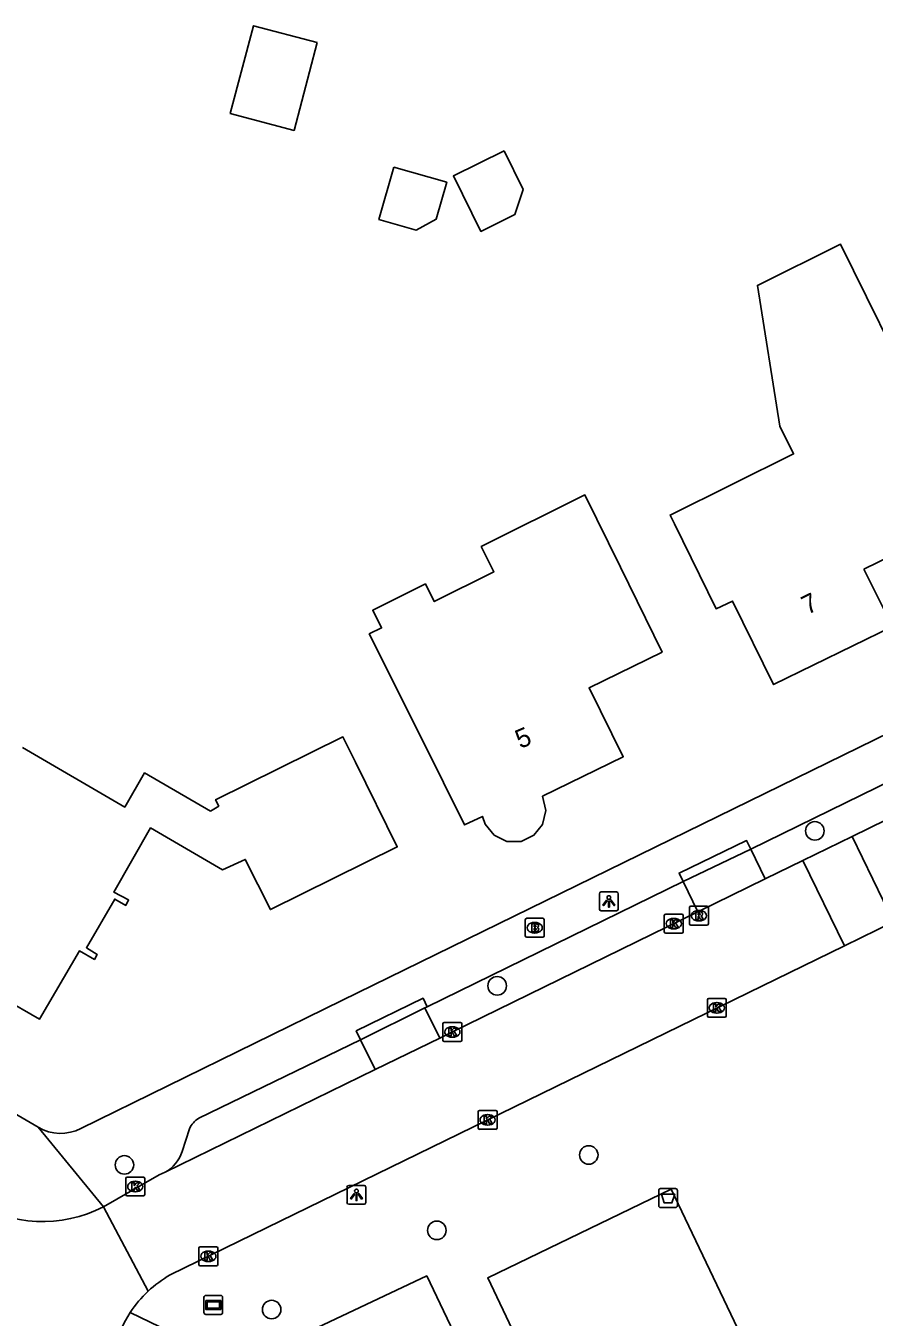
# Model space of a CAD drawing. Extents: x 160457 to 162082, y 388340 to 389736.
# Drawn here: x 161142.2 to 161187, y 388506.4 to 388574.7 of the extents above; entities that cross this region are included whole.
import ezdxf

# ---------------------------------------------------------------- set-up
doc = ezdxf.new("R2010")
doc.units = 0
for name, color, linetype in [('IMGEO_Afvalbak', 7, 'Continuous'), ('IMGEO_Boom', 7, 'Continuous'), ('IMGEO_Brandkraan', 7, 'Continuous'), ('IMGEO_Groenvoorziening', 7, 'Continuous'), ('IMGEO_Kolk', 7, 'Continuous'), ('IMGEO_Lichtpunt', 7, 'Continuous'), ('IMGEO_Pand', 7, 'Continuous'), ('IMGEO_Pand_nummerreeks', 7, 'Continuous'), ('IMGEO_Parkeervlak_open', 7, 'Continuous'), ('IMGEO_Rijbaan_lokaal_open', 7, 'Continuous'), ('IMGEO_Rioolput', 7, 'Continuous'), ('IMGEO_Straatnaambord', 7, 'Continuous'), ('IMGEO_Voetpad_open', 7, 'Continuous')]:
    doc.layers.add(name, color=color, linetype=linetype)

msp = doc.modelspace()

# ---------------------------------------------------------------- linework, layer by layer
at = {"layer": 'IMGEO_Afvalbak'}
for p, q in [((161175.648, 388512.29), (161175.648, 388513.09)), ((161175.648, 388513.09), (161175.648, 388512.29)), ((161175.748, 388513.19), (161176.538, 388513.19)), ((161176.538, 388513.19), (161175.748, 388513.19)), ((161176.638, 388513.09), (161176.638, 388512.29)), ((161176.638, 388512.29), (161176.638, 388513.09)), ((161176.538, 388512.19), (161175.748, 388512.19)), ((161175.748, 388512.19), (161176.538, 388512.19))]:
    msp.add_line(p, q, dxfattribs=at)
msp.add_lwpolyline([(161175.791, 388512.904), (161176.495, 388512.904), (161176.346, 388512.434), (161175.94, 388512.434), (161175.791, 388512.904)], dxfattribs=at)
for centre, start, end in [((161175.748, 388513.09), 90, 180), ((161175.748, 388513.09), 90, 180), ((161176.538, 388513.09), 0, 90), ((161176.538, 388513.09), 360, 90), ((161175.748, 388512.29), 180, 270), ((161175.748, 388512.29), 180, 270), ((161176.538, 388512.29), 270, 0), ((161176.538, 388512.29), 270, 0)]:
    msp.add_arc(centre, 0.1, start, end, dxfattribs=at)
at = {"layer": 'IMGEO_Boom'}
for centre in [(161183.906, 388532.106), (161167.108, 388523.913), (161147.398, 388514.443), (161171.952, 388514.968), (161163.917, 388510.98), (161155.182, 388506.794)]:
    msp.add_circle(centre, 0.489, dxfattribs=at)
at = {"layer": 'IMGEO_Brandkraan'}
for p, q in [((161168.593, 388526.56), (161168.593, 388527.412)), ((161168.668, 388527.486), (161169.52, 388527.486)), ((161169.081, 388527.266), (161169.106, 388527.266)), ((161169.594, 388527.412), (161169.594, 388526.56)), ((161169.52, 388526.486), (161168.668, 388526.486)), ((161169.104, 388526.706), (161169.079, 388526.706))]:
    msp.add_line(p, q, dxfattribs=at)
for points in [[(161168.593, 388526.56), (161168.593, 388527.412)], [(161168.668, 388527.486), (161169.52, 388527.486)], [(161168.941, 388527.186), (161168.941, 388526.786), (161169.154, 388526.786)], [(161169.172, 388527.186), (161168.941, 388527.186)], [(161169.12, 388527.105), (161169.066, 388527.105), (161169.066, 388527.029)], [(161169.594, 388527.412), (161169.594, 388526.56)], [(161169.52, 388526.486), (161168.668, 388526.486)], [(161169.066, 388527.029), (161169.119, 388527.029)], [(161169.128, 388526.953), (161169.066, 388526.953), (161169.066, 388526.872)], [(161169.066, 388526.872), (161169.128, 388526.872)]]:
    msp.add_lwpolyline(points, dxfattribs=at)
for centre, radius, start, end in [((161168.67, 388527.41), 0.0765, 91.55205, 178.44795), ((161168.67, 388527.41), 0.0765, 91.55205, 178.44795), ((161169.121, 388527.067), 0.0379, 267.82845, 90.93552), ((161169.176, 388527.041), 0.145, 59.4692, 91.53667), ((161169.201, 388527.088), 0.0922, 285.51372, 58.15012), ((161169.518, 388527.41), 0.0765, 1.55205, 88.44795), ((161169.518, 388527.41), 0.0765, 1.55205, 88.44795), ((161168.67, 388526.562), 0.0765, 181.55205, 268.44795), ((161168.67, 388526.562), 0.0765, 181.55205, 268.44795), ((161169.129, 388526.912), 0.0404, 269.87594, 90.50774), ((161169.16, 388527.037), 0.251, 268.66757, 293.53466), ((161169.206, 388526.896), 0.105, 301.31148, 78.98903), ((161169.518, 388526.562), 0.0765, 271.55205, 358.44795), ((161169.518, 388526.562), 0.0765, 271.55205, 358.44795)]:
    msp.add_arc(centre, radius, start, end, dxfattribs=at)
for centre, major_axis, ratio, start_param, end_param in [((161169.08, 388526.986), (-0.387, 0.002), 0.722429, 4.712389, 7.853982), ((161169.105, 388526.986), (-0.39, 0.002), 0.717154, 1.570796, 4.712389)]:
    msp.add_ellipse(centre, major_axis=major_axis, ratio=ratio, start_param=start_param, end_param=end_param, dxfattribs=at)
at = {"layer": 'IMGEO_Groenvoorziening'}
for points in [[(161180.938, 388503.439), (161173.832, 388500), (161171.23, 388498.741), (161170.631, 388500), (161166.605, 388508.47), (161176.307, 388513.153), (161180.938, 388503.439)], [(161147.709, 388506.645), (161153.424, 388503.876), (161163.381, 388508.57), (161167.471, 388500), (161169.592, 388495.555), (161157.084, 388489.672), (161152.131, 388500), (161150.693, 388502.998), (161146.879, 388504.807)]]:
    msp.add_lwpolyline(points, dxfattribs=at)
at = {"layer": 'IMGEO_Kolk'}
for p, q in [((161175.946, 388526.776), (161175.946, 388527.628)), ((161176.021, 388527.702), (161176.873, 388527.702)), ((161176.434, 388527.482), (161176.459, 388527.482)), ((161176.947, 388527.628), (161176.947, 388526.776)), ((161176.873, 388526.702), (161176.021, 388526.702)), ((161176.457, 388526.922), (161176.432, 388526.922)), ((161178.221, 388522.324), (161178.221, 388523.176)), ((161178.296, 388523.25), (161179.148, 388523.25)), ((161178.709, 388523.03), (161178.734, 388523.03)), ((161179.222, 388523.176), (161179.222, 388522.324)), ((161178.732, 388522.47), (161178.707, 388522.47)), ((161164.236, 388521.047), (161164.236, 388521.899)), ((161164.311, 388521.973), (161165.163, 388521.973)), ((161164.724, 388521.753), (161164.749, 388521.753)), ((161165.237, 388521.899), (161165.237, 388521.047)), ((161179.148, 388522.25), (161178.296, 388522.25)), ((161165.163, 388520.973), (161164.311, 388520.973)), ((161164.747, 388521.193), (161164.722, 388521.193)), ((161166.102, 388516.398), (161166.102, 388517.25)), ((161166.177, 388517.324), (161167.029, 388517.324)), ((161166.59, 388517.104), (161166.615, 388517.104)), ((161167.103, 388517.25), (161167.103, 388516.398)), ((161167.029, 388516.324), (161166.177, 388516.324)), ((161166.613, 388516.544), (161166.588, 388516.544)), ((161147.47, 388512.875), (161147.47, 388513.727)), ((161147.545, 388513.801), (161148.397, 388513.801)), ((161147.958, 388513.581), (161147.983, 388513.581)), ((161148.471, 388513.727), (161148.471, 388512.875)), ((161148.397, 388512.801), (161147.545, 388512.801)), ((161147.981, 388513.021), (161147.956, 388513.021)), ((161151.334, 388509.183), (161151.334, 388510.035)), ((161151.409, 388510.109), (161152.261, 388510.109)), ((161152.335, 388510.035), (161152.335, 388509.183)), ((161151.822, 388509.889), (161151.847, 388509.889)), ((161152.261, 388509.109), (161151.409, 388509.109)), ((161151.845, 388509.329), (161151.82, 388509.329))]:
    msp.add_line(p, q, dxfattribs=at)
for points in [[(161175.946, 388526.776), (161175.946, 388527.628)], [(161176.021, 388527.702), (161176.873, 388527.702)], [(161176.267, 388527.402), (161176.39, 388527.402), (161176.39, 388527.251), (161176.52, 388527.402), (161176.684, 388527.402), (161176.538, 388527.251), (161176.691, 388527.002), (161176.539, 388527.002), (161176.454, 388527.166), (161176.39, 388527.099), (161176.39, 388527.002), (161176.267, 388527.002), (161176.267, 388527.402)], [(161176.947, 388527.628), (161176.947, 388526.776)], [(161176.873, 388526.702), (161176.021, 388526.702)], [(161178.221, 388522.324), (161178.221, 388523.176)], [(161178.296, 388523.25), (161179.148, 388523.25)], [(161179.222, 388523.176), (161179.222, 388522.324)], [(161178.542, 388522.95), (161178.665, 388522.95), (161178.665, 388522.799), (161178.795, 388522.95), (161178.959, 388522.95), (161178.813, 388522.799), (161178.966, 388522.55), (161178.814, 388522.55), (161178.729, 388522.714), (161178.665, 388522.647), (161178.665, 388522.55), (161178.542, 388522.55), (161178.542, 388522.95)], [(161164.236, 388521.047), (161164.236, 388521.899)], [(161164.311, 388521.973), (161165.163, 388521.973)], [(161164.557, 388521.673), (161164.68, 388521.673), (161164.68, 388521.522), (161164.81, 388521.673), (161164.974, 388521.673), (161164.828, 388521.522), (161164.981, 388521.273), (161164.829, 388521.273), (161164.744, 388521.437), (161164.68, 388521.37), (161164.68, 388521.273), (161164.557, 388521.273), (161164.557, 388521.673)], [(161165.237, 388521.899), (161165.237, 388521.047)], [(161179.148, 388522.25), (161178.296, 388522.25)], [(161165.163, 388520.973), (161164.311, 388520.973)], [(161166.102, 388516.398), (161166.102, 388517.25)], [(161166.177, 388517.324), (161167.029, 388517.324)], [(161166.423, 388517.024), (161166.546, 388517.024), (161166.546, 388516.873), (161166.676, 388517.024), (161166.84, 388517.024), (161166.694, 388516.873), (161166.847, 388516.624), (161166.695, 388516.624), (161166.61, 388516.788), (161166.546, 388516.721), (161166.546, 388516.624), (161166.423, 388516.624), (161166.423, 388517.024)], [(161167.103, 388517.25), (161167.103, 388516.398)], [(161167.029, 388516.324), (161166.177, 388516.324)], [(161147.47, 388512.875), (161147.47, 388513.727)], [(161147.545, 388513.801), (161148.397, 388513.801)], [(161147.791, 388513.501), (161147.914, 388513.501), (161147.914, 388513.35), (161148.044, 388513.501), (161148.208, 388513.501), (161148.062, 388513.35), (161148.215, 388513.101), (161148.063, 388513.101), (161147.978, 388513.265), (161147.914, 388513.198), (161147.914, 388513.101), (161147.791, 388513.101), (161147.791, 388513.501)], [(161148.471, 388513.727), (161148.471, 388512.875)], [(161148.397, 388512.801), (161147.545, 388512.801)], [(161151.334, 388509.183), (161151.334, 388510.035)], [(161151.409, 388510.109), (161152.261, 388510.109)], [(161152.335, 388510.035), (161152.335, 388509.183)], [(161151.655, 388509.809), (161151.778, 388509.809), (161151.778, 388509.658), (161151.908, 388509.809), (161152.072, 388509.809), (161151.926, 388509.658), (161152.079, 388509.409), (161151.927, 388509.409), (161151.842, 388509.573), (161151.778, 388509.506), (161151.778, 388509.409), (161151.655, 388509.409), (161151.655, 388509.809)], [(161152.261, 388509.109), (161151.409, 388509.109)]]:
    msp.add_lwpolyline(points, dxfattribs=at)
for centre, start, end in [((161176.023, 388527.626), 91.55205, 178.44795), ((161176.023, 388527.626), 91.55205, 178.44795), ((161176.871, 388527.626), 1.55205, 88.44795), ((161176.871, 388527.626), 1.55205, 88.44795), ((161176.023, 388526.778), 181.55205, 268.44795), ((161176.023, 388526.778), 181.55205, 268.44795), ((161176.871, 388526.778), 271.55205, 358.44795), ((161176.871, 388526.778), 271.55205, 358.44795), ((161178.298, 388523.174), 91.55205, 178.44795), ((161178.298, 388523.174), 91.55205, 178.44795), ((161179.146, 388523.174), 1.55205, 88.44795), ((161179.146, 388523.174), 1.55205, 88.44795), ((161178.298, 388522.326), 181.55205, 268.44795), ((161178.298, 388522.326), 181.55205, 268.44795), ((161179.146, 388522.326), 271.55205, 358.44795), ((161179.146, 388522.326), 271.55205, 358.44795), ((161164.313, 388521.897), 91.55205, 178.44795), ((161164.313, 388521.897), 91.55205, 178.44795), ((161165.161, 388521.897), 1.55205, 88.44795), ((161165.161, 388521.897), 1.55205, 88.44795), ((161164.313, 388521.049), 181.55205, 268.44795), ((161164.313, 388521.049), 181.55205, 268.44795), ((161165.161, 388521.049), 271.55205, 358.44795), ((161165.161, 388521.049), 271.55205, 358.44795), ((161166.179, 388517.248), 91.55205, 178.44795), ((161166.179, 388517.248), 91.55205, 178.44795), ((161167.027, 388517.248), 1.55205, 88.44795), ((161167.027, 388517.248), 1.55205, 88.44795), ((161166.179, 388516.4), 181.55205, 268.44795), ((161166.179, 388516.4), 181.55205, 268.44795), ((161167.027, 388516.4), 271.55205, 358.44795), ((161167.027, 388516.4), 271.55205, 358.44795), ((161147.547, 388513.725), 91.55205, 178.44795), ((161147.547, 388513.725), 91.55205, 178.44795), ((161148.395, 388513.725), 1.55205, 88.44795), ((161148.395, 388513.725), 1.55205, 88.44795), ((161147.547, 388512.877), 181.55205, 268.44795), ((161147.547, 388512.877), 181.55205, 268.44795), ((161148.395, 388512.877), 271.55205, 358.44795), ((161148.395, 388512.877), 271.55205, 358.44795), ((161151.411, 388510.033), 91.55205, 178.44795), ((161151.411, 388510.033), 91.55205, 178.44795), ((161152.259, 388510.033), 1.55205, 88.44795), ((161152.259, 388510.033), 1.55205, 88.44795), ((161151.411, 388509.185), 181.55205, 268.44795), ((161151.411, 388509.185), 181.55205, 268.44795), ((161152.259, 388509.185), 271.55205, 358.44795), ((161152.259, 388509.185), 271.55205, 358.44795)]:
    msp.add_arc(centre, 0.0765, start, end, dxfattribs=at)
for centre, major_axis, ratio, start_param, end_param in [((161176.433, 388527.202), (-0.387, 0.002), 0.722429, 4.712389, 7.853982), ((161176.458, 388527.202), (-0.39, 0.002), 0.717154, 1.570796, 4.712389), ((161178.708, 388522.75), (-0.387, 0.002), 0.722429, 4.712389, 7.853982), ((161178.733, 388522.75), (-0.39, 0.002), 0.717154, 1.570796, 4.712389), ((161164.723, 388521.473), (-0.387, 0.002), 0.722429, 4.712389, 7.853982), ((161164.748, 388521.473), (-0.39, 0.002), 0.717154, 1.570796, 4.712389), ((161166.589, 388516.824), (-0.387, 0.002), 0.722429, 4.712389, 7.853982), ((161166.614, 388516.824), (-0.39, 0.002), 0.717154, 1.570796, 4.712389), ((161147.957, 388513.301), (-0.387, 0.002), 0.722429, 4.712389, 7.853982), ((161147.982, 388513.301), (-0.39, 0.002), 0.717154, 1.570796, 4.712389), ((161151.821, 388509.609), (-0.387, 0.002), 0.722429, 4.712389, 7.853982), ((161151.846, 388509.609), (-0.39, 0.002), 0.717154, 1.570796, 4.712389)]:
    msp.add_ellipse(centre, major_axis=major_axis, ratio=ratio, start_param=start_param, end_param=end_param, dxfattribs=at)
at = {"layer": 'IMGEO_Lichtpunt'}
for p, q in [((161172.516, 388528.782), (161172.516, 388527.975)), ((161172.516, 388528.782), (161172.516, 388527.975)), ((161173.418, 388528.877), (161172.61, 388528.877)), ((161173.418, 388528.877), (161172.61, 388528.877)), ((161173.512, 388527.975), (161173.512, 388528.782)), ((161173.512, 388527.975), (161173.512, 388528.782)), ((161172.61, 388527.881), (161173.418, 388527.881)), ((161172.61, 388527.881), (161173.418, 388527.881)), ((161159.167, 388513.264), (161159.167, 388512.457)), ((161159.167, 388513.264), (161159.167, 388512.457)), ((161160.069, 388513.359), (161159.261, 388513.359)), ((161160.069, 388513.359), (161159.261, 388513.359)), ((161160.163, 388512.457), (161160.163, 388513.264)), ((161160.163, 388512.457), (161160.163, 388513.264)), ((161159.261, 388512.363), (161160.069, 388512.363)), ((161159.261, 388512.363), (161160.069, 388512.363))]:
    msp.add_line(p, q, dxfattribs=at)
for points in [[(161172.89, 388528.446), (161172.929, 388528.418), (161172.741, 388528.156), (161172.703, 388528.183), (161172.89, 388528.446)], [(161172.992, 388528.398), (161173.039, 388528.398), (161173.039, 388528.076), (161172.992, 388528.076), (161172.992, 388528.398)], [(161173.102, 388528.418), (161173.14, 388528.445), (161173.327, 388528.183), (161173.288, 388528.155), (161173.102, 388528.418)], [(161159.541, 388512.928), (161159.58, 388512.9), (161159.392, 388512.638), (161159.354, 388512.665), (161159.541, 388512.928)], [(161159.643, 388512.88), (161159.69, 388512.88), (161159.69, 388512.558), (161159.643, 388512.558), (161159.643, 388512.88)], [(161159.753, 388512.9), (161159.791, 388512.927), (161159.978, 388512.665), (161159.939, 388512.637), (161159.753, 388512.9)]]:
    msp.add_lwpolyline(points, dxfattribs=at)
for centre in [(161173.015, 388528.58), (161159.666, 388513.062)]:
    msp.add_circle(centre, 0.0994, dxfattribs=at)
for centre, start, end in [((161172.61, 388528.782), 90, 180), ((161172.61, 388528.782), 90, 180), ((161173.418, 388528.782), 0, 90), ((161173.418, 388528.782), 0, 90), ((161172.61, 388527.975), 180, 270), ((161172.61, 388527.975), 180, 270), ((161173.418, 388527.975), 270, 0), ((161173.418, 388527.975), 270, 360), ((161159.261, 388513.264), 90, 180), ((161159.261, 388513.264), 90, 180), ((161160.069, 388513.264), 0, 90), ((161160.069, 388513.264), 0, 90), ((161159.261, 388512.457), 180, 270), ((161159.261, 388512.457), 180, 270), ((161160.069, 388512.457), 270, 0), ((161160.069, 388512.457), 270, 360)]:
    msp.add_arc(centre, 0.0946, start, end, dxfattribs=at)
at = {"layer": 'IMGEO_Pand'}
for points in [[(161157.587, 388573.796), (161156.364, 388569.154), (161152.995, 388570.041), (161154.217, 388574.683), (161157.587, 388573.796)], [(161167.477, 388568.067), (161168.484, 388566.032), (161168.039, 388564.698), (161166.247, 388563.812), (161164.798, 388566.742), (161167.477, 388568.067)], [(161161.646, 388567.215), (161164.444, 388566.412), (161163.882, 388564.455), (161162.829, 388563.878), (161160.851, 388564.445), (161161.646, 388567.215)], [(161186.5, 388545.948), (161192.346, 388548.811), (161190.129, 388553.293), (161189.408, 388554.751), (161185.265, 388563.128), (161180.865, 388560.953), (161182.051, 388553.517), (161182.781, 388552.04), (161176.254, 388548.812), (161176.484, 388548.343), (161178.682, 388543.852), (161179.555, 388544.264), (161181.725, 388539.842), (161188.011, 388542.916), (161186.5, 388545.948)], [(161163.154, 388536.898), (161165.388, 388532.424), (161166.323, 388532.871), (161166.478, 388532.471), (161166.946, 388531.883), (161167.624, 388531.54), (161168.382, 388531.54), (161169.048, 388531.875), (161169.511, 388532.451), (161169.684, 388533.18), (161169.512, 388533.937), (161173.774, 388536.031), (161171.97, 388539.67), (161175.828, 388541.559), (161173.624, 388546.047), (161171.744, 388549.874), (161166.269, 388547.14), (161166.933, 388545.812), (161163.779, 388544.238), (161163.316, 388545.168), (161160.525, 388543.775), (161160.991, 388542.845), (161160.344, 388542.523), (161163.154, 388536.898)], [(161151.945, 388533.15), (161152.389, 388533.415), (161152.221, 388533.755), (161158.954, 388537.077), (161159.611, 388535.746), (161161.826, 388531.256), (161155.113, 388527.947), (161153.784, 388530.6), (161152.576, 388530.056), (161148.782, 388532.264), (161146.831, 388528.874), (161147.621, 388528.46), (161147.469, 388528.167), (161146.887, 388528.5), (161145.387, 388525.924), (161145.964, 388525.567), (161145.806, 388525.309), (161145.017, 388525.763), (161142.908, 388522.153), (161140.947, 388523.282)], [(161142.007, 388536.51), (161147.41, 388533.369), (161148.461, 388535.176), (161151.945, 388533.15)]]:
    msp.add_lwpolyline(points, dxfattribs=at)
at = {"layer": 'IMGEO_Parkeervlak_open'}
for points in [[(161180.514, 388531.148), (161181.286, 388529.568)], [(161177.727, 388527.828), (161176.947, 388529.423)], [(161163.288, 388522.747), (161164.068, 388521.148)], [(161160.657, 388519.483), (161159.885, 388521.063)]]:
    msp.add_lwpolyline(points, dxfattribs=at)
at = {"layer": 'IMGEO_Rijbaan_lokaal_open'}
for points in [[(161185.88, 388531.814), (161192.14, 388534.875)], [(161183.275, 388530.541), (161185.88, 388531.814)], [(161185.88, 388531.814), (161188.072, 388527.303)], [(161181.286, 388529.568), (161183.275, 388530.541)], [(161183.275, 388530.541), (161185.466, 388526.031)], [(161177.727, 388527.828), (161181.286, 388529.568)], [(161164.068, 388521.148), (161164.711, 388521.462), (161177.727, 388527.828)], [(161188.072, 388527.303), (161185.466, 388526.031)], [(161185.466, 388526.031), (161149.819, 388508.627)], [(161160.657, 388519.483), (161164.068, 388521.148)], [(161149.545, 388514.058), (161160.657, 388519.483)], [(161146.287, 388512.229), (161149.241, 388513.911), (161149.545, 388514.058)], [(161148.649, 388507.759), (161146.287, 388512.229)]]:
    msp.add_lwpolyline(points, dxfattribs=at)
for centre, radius, start, end in [((161143.078, 388518.427), 6.979, 237.2177, 297.37486), ((161152.967, 388503.161), 6.307, 119.93937, 133.20261), ((161153.011, 388503.125), 6.364, 133.26618, 146.41807), ((161152.947, 388503.173), 6.284, 146.46271, 164.93154)]:
    msp.add_arc(centre, radius, start, end, dxfattribs=at)
at = {"layer": 'IMGEO_Rioolput'}
for p, q in [((161177.276, 388527.199), (161177.276, 388528.051)), ((161177.351, 388528.125), (161178.203, 388528.125)), ((161177.764, 388527.905), (161177.789, 388527.905)), ((161178.277, 388528.051), (161178.277, 388527.199)), ((161178.203, 388527.125), (161177.351, 388527.125)), ((161177.787, 388527.345), (161177.762, 388527.345))]:
    msp.add_line(p, q, dxfattribs=at)
for points in [[(161177.276, 388527.199), (161177.276, 388528.051)], [(161177.351, 388528.125), (161178.203, 388528.125)], [(161177.865, 388527.823), (161177.613, 388527.825), (161177.613, 388527.425)], [(161178.277, 388528.051), (161178.277, 388527.199)], [(161178.203, 388527.125), (161177.351, 388527.125)], [(161177.613, 388527.425), (161177.737, 388527.425), (161177.737, 388527.587), (161177.748, 388527.587)], [(161177.791, 388527.744), (161177.737, 388527.744), (161177.737, 388527.663)], [(161177.737, 388527.663), (161177.789, 388527.663)], [(161177.795, 388527.558), (161177.866, 388527.425), (161178.006, 388527.425), (161177.941, 388527.551)]]:
    msp.add_lwpolyline(points, dxfattribs=at)
for centre, radius, start, end in [((161177.353, 388528.049), 0.0765, 91.55205, 178.44795), ((161177.353, 388528.049), 0.0765, 91.55205, 178.44795), ((161177.864, 388527.713), 0.109, 350.36119, 89.41601), ((161178.201, 388528.049), 0.0765, 1.55205, 88.44795), ((161178.201, 388528.049), 0.0765, 1.55205, 88.44795), ((161177.353, 388527.201), 0.0765, 181.55205, 268.44795), ((161177.353, 388527.201), 0.0765, 181.55205, 268.44795), ((161177.747, 388527.534), 0.0533, 26.02933, 88.69889), ((161177.773, 388527.852), 0.19, 274.7715, 282.96867), ((161177.797, 388527.648), 0.0964, 77.00612, 93.18647), ((161177.811, 388527.705), 0.0378, 276.66336, 79.67722), ((161177.862, 388527.713), 0.112, 277.58423, 350.98172), ((161177.846, 388527.498), 0.108, 29.51342, 73.79051), ((161178.201, 388527.201), 0.0765, 271.55205, 358.44795), ((161178.201, 388527.201), 0.0765, 271.55205, 358.44795)]:
    msp.add_arc(centre, radius, start, end, dxfattribs=at)
for centre, major_axis, ratio, start_param, end_param in [((161177.763, 388527.625), (-0.387, 0.002), 0.722429, 4.712389, 7.853982), ((161177.788, 388527.625), (-0.39, 0.002), 0.717154, 1.570796, 4.712389)]:
    msp.add_ellipse(centre, major_axis=major_axis, ratio=ratio, start_param=start_param, end_param=end_param, dxfattribs=at)
at = {"layer": 'IMGEO_Straatnaambord'}
for p, q in [((161151.6, 388506.636), (161151.6, 388507.436)), ((161151.6, 388507.436), (161151.6, 388506.636)), ((161151.7, 388507.536), (161152.49, 388507.536)), ((161152.49, 388507.536), (161151.7, 388507.536)), ((161152.59, 388507.436), (161152.59, 388506.636)), ((161152.59, 388506.636), (161152.59, 388507.436)), ((161152.49, 388506.536), (161151.7, 388506.536)), ((161151.7, 388506.536), (161152.49, 388506.536))]:
    msp.add_line(p, q, dxfattribs=at)
for points in [[(161151.701, 388507.268), (161152.489, 388507.268), (161152.489, 388506.804), (161151.701, 388506.804), (161151.701, 388507.268)], [(161151.766, 388507.203), (161151.766, 388506.869), (161152.424, 388506.869), (161152.424, 388507.203), (161151.766, 388507.203)]]:
    msp.add_lwpolyline(points, dxfattribs=at)
for centre, start, end in [((161151.7, 388507.436), 90, 180), ((161151.7, 388507.436), 90, 180), ((161152.49, 388507.436), 0, 90), ((161152.49, 388507.436), 360, 90), ((161151.7, 388506.636), 180, 270), ((161151.7, 388506.636), 180, 270), ((161152.49, 388506.636), 270, 0), ((161152.49, 388506.636), 270, 0)]:
    msp.add_arc(centre, 0.1, start, end, dxfattribs=at)
at = {"layer": 'IMGEO_Voetpad_open'}
for points in [[(161235.97, 388563.018), (161235.077, 388560.416), (161158.897, 388523.139), (161145.1, 388516.373)], [(161180.514, 388531.148), (161191.369, 388536.451)], [(161176.947, 388529.423), (161176.73, 388529.873), (161180.297, 388531.598), (161180.514, 388531.148)], [(161180.514, 388531.148), (161176.947, 388529.423)], [(161142.839, 388516.438), (161121.614, 388528.808), (161119.571, 388529.875)], [(161163.411, 388522.808), (161176.947, 388529.423)], [(161159.885, 388521.063), (161159.659, 388521.526), (161163.192, 388523.257), (161163.411, 388522.808)], [(161159.885, 388521.063), (161163.288, 388522.747)], [(161163.411, 388522.808), (161163.288, 388522.747)], [(161151.335, 388516.918), (161159.885, 388521.063)], [(161146.287, 388512.229), (161142.839, 388516.438)], [(161150.446, 388515.151), (161150.842, 388516.35)]]:
    msp.add_lwpolyline(points, dxfattribs=at)
for centre, radius, start, end in [((161151.926, 388515.907), 1.172, 120.32157, 157.76523), ((161144.027, 388518.405), 2.298, 238.86631, 297.84028), ((161148.645, 388515.718), 1.889, 298.47414, 342.52584)]:
    msp.add_arc(centre, radius, start, end, dxfattribs=at)

# ---------------------------------------------------------------- texts
at = {"layer": 'IMGEO_Pand_nummerreeks'}
for s, rotation, p in [('7', 26.05812, (161183.513, 388543.521)), ('5', 23.27359, (161168.332, 388536.434))]:
    msp.add_text(s, height=1, rotation=rotation, dxfattribs=at).set_placement(p)

doc.saveas('drawing.dxf')
